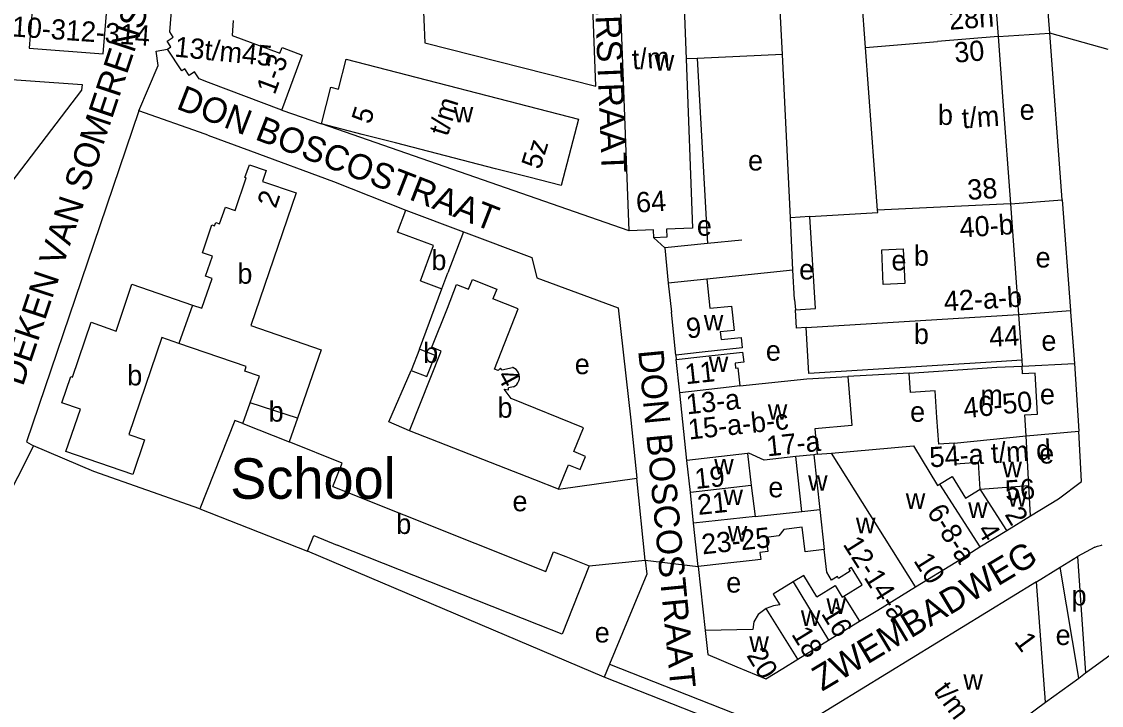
# Model space of a CAD drawing. Extents: x 160673 to 161924, y 382258 to 384145.
# Drawn here: x 161124.9 to 161338.3, y 382753.6 to 382888.8 of the extents above; entities that cross this region are included whole.
import ezdxf

# ---------------------------------------------------------------- set-up
doc = ezdxf.new("R2010")
doc.units = 0
for name, color, linetype in [('BLT_Basislijn', 7, 'Continuous'), ('BLT_Bebouwing', 7, 'Continuous'), ('BLT_Bebouwing_beschrifting', 7, 'Continuous'), ('BLT_Centroide', 7, 'Continuous'), ('BLT_Huisnummer', 7, 'Continuous'), ('BLT_Huisnummer_ tussenligend', 7, 'Continuous'), ('BLT_Huisnummer_reeks', 7, 'Continuous'), ('BLT_Onderdoorgang_en_onderverdeling', 7, 'Continuous'), ('BLT_Onderverdeling_panden', 7, 'Continuous'), ('BLT_Plantopo', 7, 'Continuous'), ('BLT_Straatnaam', 7, 'Continuous'), ('BLT_Vlakafsluiter', 7, 'Continuous')]:
    doc.layers.add(name, color=color, linetype=linetype)

msp = doc.modelspace()

# ---------------------------------------------------------------- linework, layer by layer
at = {"layer": 'BLT_Basislijn'}
for p, q in [((161275.27, 382882.28), (161273.6, 382916.07)), ((161317.9, 382885.84), (161328.11, 382886.52)), ((161330.57, 382853.54), (161328.11, 382886.52)), ((161258.41, 382881.51), (161256.24, 382881.42)), ((161275.27, 382882.28), (161258.41, 382881.51)), ((161258.41, 382881.51), (161260.49, 382844.9)), ((161276.87, 382849.97), (161275.27, 382882.28)), ((161176.31, 382871.27), (161184.15, 382868.55)), ((161244.95, 382847.41), (161184.15, 382868.55)), ((161320.34, 382852.75), (161330.57, 382853.54)), ((161330.57, 382853.54), (161332.21, 382831.64)), ((161280.68, 382850.24), (161276.87, 382849.97)), ((161277.32, 382839.65), (161276.87, 382849.97)), ((161249.88, 382846.06), (161252.03, 382844.08)), ((161260.49, 382844.9), (161252.03, 382844.08)), ((161267.23, 382845.54), (161260.49, 382844.9)), ((161252.03, 382844.08), (161252.69, 382837.08)), ((161277.32, 382839.65), (161260.33, 382837.88)), ((161277.66, 382833.82), (161277.32, 382839.65)), ((161203.54, 382824), (161207.95, 382835.93)), ((161277.66, 382833.82), (161277.84, 382831.8)), ((161321.93, 382830.9), (161332.21, 382831.64)), ((161254.21, 382822.85), (161254.3, 382822)), ((161322.59, 382821.81), (161322.65, 382820.67)), ((161322.65, 382820.67), (161332.99, 382821.21)), ((161197.5, 382809.67), (161201.89, 382819.82)), ((161300.36, 382819.28), (161288.18, 382818.58)), ((161201.58, 382807.89), (161197.5, 382809.67)), ((161323.43, 382806.87), (161333.86, 382807.83)), ((161125.84, 382805.7), (161127.2, 382804.91)), ((161230.99, 382796.33), (161246.5, 382798.5)), ((161248.17, 382782.3), (161246.5, 382798.5)), ((161337.02, 382784.85), (161333.63, 382783.02)), ((161240.01, 382759.16), (161181.36, 382784.06)), ((161330.16, 382780.88), (161333.63, 382783.02)), ((161333.63, 382783.02), (161335.21, 382759.98)), ((161237.08, 382781.14), (161248.17, 382782.3)), ((161258.63, 382781.03), (161260.01, 382768.37)), ((161325.51, 382778.03), (161330.16, 382780.88)), ((161333.85, 382758.97), (161330.16, 382780.88)), ((161335.21, 382759.98), (161339.98, 382763.49)), ((161241.08, 382761.73), (161274.7, 382748.51)), ((161333.85, 382758.97), (161335.21, 382759.98)), ((161327.31, 382754.21), (161333.85, 382758.97))]:
    msp.add_line(p, q, dxfattribs=at)
msp.add_lwpolyline([(161227.17, 382927.57), (161203, 382921.56), (161204.61, 382884.58), (161238.37, 382876.01), (161237.03, 382912.71), (161230.52, 382912.34)], close=True, dxfattribs=at)
for points in [[(161328.11, 382886.52), (161327.08, 382900), (161326.32, 382910.59), (161325.59, 382925.25)], [(161148.07, 382871.15), (161151.84, 382880.08), (161151.47, 382882.93), (161153.71, 382883.35)], [(161148.07, 382871.15), (161139.1, 382844.73)], [(161161.72, 382866.34), (161161.18, 382866.54), (161148.07, 382871.15)], [(161161.72, 382866.34), (161170.15, 382863.24), (161186.51, 382857.18), (161200.8, 382851.47)], [(161212.22, 382847.19), (161225.77, 382842.12), (161226.72, 382838.13), (161242.81, 382832.18), (161245.3, 382809.95), (161246.5, 382798.5)], [(161139.1, 382844.73), (161125.84, 382805.7)], [(161332.21, 382831.64), (161332.23, 382831.42), (161332.99, 382821.21)], [(161332.99, 382821.21), (161333.86, 382807.83)], [(161334.42, 382797.85), (161333.86, 382807.83)], [(161127.2, 382804.91), (161120.96, 382792.52), (161120.8, 382792.52), (161118.57, 382788.43)], [(161160.13, 382792.46), (161139.14, 382799.82), (161127.2, 382804.91)], [(161324.33, 382791.06), (161329.83, 382794.43), (161334.42, 382797.85)], [(161337.02, 382784.85), (161337.58, 382785.09), (161338.33, 382785.28), (161338.49, 382785.29)], [(161248.17, 382782.3), (161248.46, 382779.54), (161241.08, 382761.73)], [(161241.08, 382761.73), (161240.01, 382759.16)], [(161264.59, 382749.49), (161240.01, 382759.16)]]:
    msp.add_lwpolyline(points, dxfattribs=at)
at = {"layer": 'BLT_Bebouwing'}
for p, q in [((161140.98, 382882.42), (161143.6, 382914.3)), ((161128.5, 382909.93), (161126.34, 382883.56)), ((161291.69, 382883.66), (161290.47, 382900)), ((161316.84, 382900), (161317.9, 382885.84)), ((161126.34, 382883.56), (161140.98, 382882.42)), ((161294.09, 382851.53), (161291.69, 382883.66)), ((161176.31, 382871.27), (161180.36, 382882.16)), ((161192.22, 382866.49), (161184.15, 382868.55)), ((161198.81, 382864.8), (161192.22, 382866.49)), ((161205.39, 382863.1), (161198.81, 382864.8)), ((161211.98, 382861.4), (161205.39, 382863.1)), ((161218.56, 382859.7), (161211.98, 382861.4)), ((161225.15, 382858.01), (161218.56, 382859.7)), ((161231.51, 382856.36), (161225.15, 382858.01)), ((161200.8, 382851.47), (161212.22, 382847.19)), ((161320.34, 382852.75), (161321.93, 382830.9)), ((161212.22, 382847.19), (161209.15, 382839.14)), ((161207.95, 382835.93), (161209.15, 382839.14)), ((161260.33, 382837.88), (161252.69, 382837.08)), ((161252.69, 382837.08), (161253.32, 382831.32)), ((161254.21, 382822.85), (161253.32, 382831.32)), ((161321.93, 382830.9), (161322.59, 382821.81)), ((161203.54, 382824), (161201.89, 382819.82)), ((161255, 382815.38), (161254.3, 382822)), ((161219.84, 382819.96), (161221.89, 382820.42)), ((161222.09, 382816.56), (161221.14, 382816.39)), ((161256.41, 382802.03), (161255, 382815.38)), ((161168.64, 382809.29), (161170.06, 382813.43)), ((161179.4, 382810.37), (161177.78, 382805.66)), ((161257.08, 382795.68), (161256.41, 382802.03)), ((161268.34, 382803.4), (161269.07, 382797.06)), ((161279.11, 382791.89), (161277.95, 382802.76)), ((161282.11, 382803.22), (161284.99, 382803.47)), ((161314.39, 382796.36), (161314.05, 382801.6)), ((161257.72, 382789.62), (161257.08, 382795.68)), ((161269.07, 382797.06), (161269.87, 382790.95)), ((161311.44, 382794.53), (161314.39, 382796.36)), ((161324.33, 382791.06), (161323.99, 382797.05)), ((161160.13, 382792.46), (161181.36, 382784.06)), ((161269.87, 382790.95), (161279.11, 382791.89)), ((161258.63, 382781.03), (161257.72, 382789.62)), ((161319.61, 382788.17), (161324.33, 382791.06)), ((161314.27, 382784.91), (161319.61, 382788.17)), ((161309.54, 382781.9), (161314.27, 382784.91)), ((161291.06, 382777.4), (161288.94, 382780.86)), ((161301.6, 382777.02), (161309.54, 382781.9)), ((161294.11, 382772.43), (161301.6, 382777.02)), ((161290.53, 382770.22), (161294.11, 382772.43)), ((161269.6, 382770.1), (161269.4, 382768.6)), ((161284.38, 382766.45), (161290.53, 382770.22)), ((161269.4, 382768.6), (161260.01, 382768.37)), ((161278.29, 382762.7), (161284.38, 382766.45)), ((161275.36, 382760.9), (161278.29, 382762.7))]:
    msp.add_line(p, q, dxfattribs=at)
for points in [[(161244.95, 382847.41), (161242.55, 382911.79), (161242.48, 382913.1), (161247.25, 382913.29), (161249.84, 382913.39), (161249.88, 382912.1), (161255.09, 382912.3)], [(161255.09, 382912.3), (161256.24, 382881.42)], [(161153.71, 382883.35), (161154.4, 382883.8), (161153.63, 382884.95), (161154.81, 382885.74), (161154.15, 382886.74), (161155.22, 382900)], [(161166.73, 382889.03), (161166.48, 382886.01), (161175.94, 382882.52), (161176.37, 382883.66), (161180.36, 382882.16)], [(161317.9, 382885.84), (161318.86, 382873.03), (161320.34, 382852.75)], [(161176.31, 382871.27), (161161.82, 382876.72), (161159.96, 382877.44), (161159.03, 382878.83), (161157.99, 382878.13), (161157.13, 382879.42), (161156.58, 382879.05), (161153.71, 382883.35)], [(161184.15, 382868.55), (161186.01, 382875.81), (161187.51, 382875.4), (161189.03, 382881.34), (161234.95, 382869.5), (161231.51, 382856.36)], [(161256.24, 382881.42), (161257.5, 382847.91), (161252.37, 382847.72), (161252.43, 382846.15)], [(161158.65, 382832.73), (161160.52, 382832.09), (161162.53, 382837.98), (161161.24, 382838.42), (161162.6, 382842.41), (161160.63, 382843.08), (161162.51, 382848.59), (161163.03, 382848.41), (161163.26, 382849.08), (161164.02, 382848.82), (161165.15, 382852.12), (161167.1, 382851.45), (161169.3, 382857.87), (161169.03, 382857.96), (161169.9, 382860.49), (161173.21, 382859.36), (161172.47, 382857.18), (161179.14, 382854.9), (161170.19, 382828.72), (161184.08, 382823.91), (161179.4, 382810.37)], [(161203.72, 382837.54), (161206.32, 382844.49), (161199.18, 382847.16), (161200.8, 382851.47)], [(161280.68, 382850.24), (161294.12, 382851.07), (161294.09, 382851.53)], [(161277.84, 382831.8), (161281.82, 382832.05), (161280.68, 382850.24)], [(161249.88, 382846.06), (161249.82, 382847.59), (161244.95, 382847.41)], [(161252.43, 382846.15), (161249.88, 382846.06)], [(161138.61, 382829.34), (161143.59, 382827.59), (161146.66, 382836.88)], [(161146.66, 382836.88), (161158.65, 382832.73)], [(161201.58, 382807.89), (161207.8, 382823.65), (161205.97, 382824.38), (161209.04, 382832.15), (161210.87, 382836.8), (161213.24, 382835.86)], [(161203.72, 382837.54), (161207.95, 382835.93)], [(161213.24, 382835.86), (161214.01, 382837.79), (161218.85, 382835.89), (161218.05, 382833.96)], [(161260.33, 382837.88), (161260.93, 382832.11), (161265.22, 382832.55)], [(161219.84, 382819.96), (161219.55, 382820.26), (161219.09, 382819.78), (161218.35, 382820.08), (161223.05, 382831.99), (161218.05, 382833.96)], [(161265.22, 382832.55), (161265.74, 382827.73), (161262.98, 382827.43), (161263.14, 382825.9), (161267.1, 382826.33), (161267.32, 382824.26), (161259.42, 382823.41), (161254.21, 382822.85)], [(161279.95, 382828.28), (161278.07, 382828.16), (161277.84, 382831.8)], [(161146.08, 382807.15), (161149.2, 382806.08), (161146.85, 382799.23), (161133.65, 382803.75), (161136.52, 382812.15), (161132.84, 382813.41), (161134.62, 382818.61), (161134.96, 382818.49), (161138.61, 382829.34)], [(161322.59, 382821.81), (161317.6, 382821.5), (161280.52, 382819.19), (161279.95, 382828.28)], [(161155.93, 382825.15), (161152.62, 382826.29), (161146.08, 382807.15)], [(161170.06, 382813.43), (161171.88, 382818.69), (161168.98, 382819.68), (161169.29, 382820.59), (161155.93, 382825.16)], [(161201.89, 382819.82), (161205, 382818.59), (161206.65, 382822.78), (161203.54, 382824)], [(161254.3, 382822), (161259.54, 382822.56), (161267.41, 382823.4), (161267.62, 382821.42), (161265.93, 382821.24), (161266.03, 382820.26), (161266.48, 382820.31), (161266.86, 382816.75)], [(161222.09, 382816.56), (161222.44, 382816.77), (161222.75, 382817.04), (161222.99, 382817.36), (161223.17, 382817.73), (161223.27, 382818.12), (161223.3, 382818.53), (161223.24, 382818.93), (161223.11, 382819.32), (161222.9, 382819.67), (161222.64, 382819.98), (161222.31, 382820.22), (161221.95, 382820.4), (161221.89, 382820.42)], [(161300.36, 382819.28), (161317.66, 382820.43), (161322.65, 382820.67)], [(161305.82, 382810.49), (161305.46, 382815.76), (161300.61, 382815.43), (161300.36, 382819.28)], [(161323.43, 382806.87), (161323.2, 382811), (161325.69, 382811.14), (161325.23, 382819.3), (161322.73, 382819.16), (161322.65, 382820.67)], [(161266.86, 382816.75), (161280.09, 382818.16), (161288.18, 382818.58)], [(161288.18, 382818.58), (161289.02, 382808.89), (161281.67, 382808.24), (161282.11, 382803.22)], [(161230.99, 382796.33), (161232.96, 382801.14), (161235.26, 382800.2), (161236.33, 382802.81), (161234.03, 382803.75), (161235.95, 382808.45), (161221.68, 382814.29), (161220.24, 382816.08), (161221.12, 382815.96), (161221.14, 382816.39)], [(161309.23, 382805.42), (161306.17, 382805.21), (161305.82, 382810.49)], [(161168.64, 382809.29), (161167, 382809.94), (161160.13, 382792.46)], [(161230.99, 382796.33), (161226.34, 382798.16), (161201.58, 382807.89)], [(161323.99, 382797.05), (161323.43, 382806.87)], [(161186.41, 382796.84), (161188.24, 382801.5), (161177.78, 382805.66)], [(161284.99, 382803.47), (161301.16, 382804.88), (161305.95, 382797.07)], [(161314.05, 382801.6), (161309.5, 382801.28), (161309.23, 382805.42)], [(161277.95, 382802.76), (161271.64, 382802.06), (161268.62, 382803.43), (161268.34, 382803.4)], [(161306.33, 382797.3), (161308.8, 382798.82), (161311.44, 382794.53)], [(161186.41, 382796.84), (161228.48, 382780.02), (161230.03, 382783.94), (161232.43, 382782.99), (161237.08, 382781.14)], [(161305.95, 382797.07), (161306.33, 382797.3)], [(161181.36, 382784.06), (161182.64, 382787.15), (161187.27, 382785.26)], [(161283.55, 382784.42), (161279.78, 382783.92), (161279.18, 382788.79), (161275.54, 382788.38), (161274.54, 382787.08), (161272.05, 382786.75), (161272.4, 382784.03), (161270.81, 382783.83)], [(161237.08, 382781.14), (161231.73, 382767.64), (161227.08, 382769.48), (161187.27, 382785.26)], [(161270.81, 382783.83), (161271, 382782.39), (161269.32, 382782.21), (161263.9, 382781.63), (161258.63, 382781.03)], [(161288.94, 382780.86), (161288.41, 382780.54), (161288.68, 382780.1), (161286.39, 382778.69), (161286.17, 382779.05), (161285, 382778.33), (161284.02, 382779.91), (161283.55, 382784.42)], [(161282.09, 382775.07), (161279.5, 382779.28), (161277.41, 382777.99)], [(161277.41, 382777.99), (161273.45, 382775.57), (161274.76, 382773.45), (161273.54, 382773.28), (161272.06, 382772.73)], [(161325.51, 382778.03), (161281.02, 382750.73)], [(161282.09, 382775.07), (161285.67, 382777.27), (161287.08, 382774.96), (161287.41, 382775.16)], [(161287.41, 382775.16), (161291.06, 382777.4)], [(161327.31, 382754.21), (161325.51, 382778.03)], [(161272.06, 382772.73), (161270.51, 382771.56), (161269.6, 382770.1)], [(161260.01, 382768.37), (161260.52, 382763.61), (161266.29, 382761.23)], [(161266.29, 382761.23), (161271.97, 382758.83), (161275.36, 382760.9)], [(161297.98, 382732.49), (161327.31, 382754.21)]]:
    msp.add_lwpolyline(points, dxfattribs=at)
msp.add_lwpolyline([(161294.9, 382843.65), (161299.15, 382843.84), (161299.47, 382836.97), (161295.21, 382836.77)], close=True, dxfattribs=at)
at = {"layer": 'BLT_Onderdoorgang_en_onderverdeling'}
for p, q in [((161179.4, 382810.37), (161170.06, 382813.43)), ((161168.64, 382809.29), (161177.78, 382805.66))]:
    msp.add_line(p, q, dxfattribs=at)
at = {"layer": 'BLT_Onderverdeling_panden'}
for p, q in [((161317.9, 382885.84), (161305.91, 382884.85)), ((161291.69, 382883.66), (161305.91, 382884.85)), ((161320.34, 382852.75), (161294.09, 382851.53)), ((161158.65, 382832.73), (161155.93, 382825.16)), ((161279.95, 382828.28), (161321.93, 382830.9)), ((161266.86, 382816.75), (161264.72, 382816.53)), ((161264.72, 382816.53), (161255, 382815.38)), ((161309.23, 382805.42), (161323.43, 382806.87)), ((161268.34, 382803.4), (161256.41, 382802.03)), ((161281.49, 382803.15), (161277.95, 382802.76)), ((161282.11, 382803.22), (161281.49, 382803.15)), ((161281.49, 382803.15), (161282.7, 382792.29)), ((161301.6, 382777.02), (161284.99, 382803.47)), ((161269.07, 382797.06), (161257.08, 382795.68)), ((161306.33, 382797.3), (161314.27, 382784.91)), ((161314.39, 382796.36), (161323.99, 382797.05)), ((161279.11, 382791.89), (161282.7, 382792.29)), ((161282.7, 382792.29), (161283.55, 382784.42)), ((161269.87, 382790.95), (161257.72, 382789.62)), ((161277.41, 382777.99), (161284.38, 382766.45)), ((161287.41, 382775.16), (161290.53, 382770.22)), ((161278.29, 382762.7), (161272.06, 382772.73))]:
    msp.add_line(p, q, dxfattribs=at)
msp.add_lwpolyline([(161319.61, 382788.17), (161314.74, 382795.75), (161314.39, 382796.36)], dxfattribs=at)
at = {"layer": 'BLT_Plantopo'}
msp.add_lwpolyline([(161116.76, 382849.15), (161100.4, 382861.68), (161085.34, 382842.01), (161059.26, 382861.98), (161073.67, 382880.81), (161136.82, 382876.36), (161136.74, 382875.25), (161116.76, 382849.15)], dxfattribs=at)
at = {"layer": 'BLT_Vlakafsluiter'}
for p, q in [((161339.67, 382883.24), (161328.11, 382886.52)), ((161248.17, 382782.3), (161258.63, 382781.03))]:
    msp.add_line(p, q, dxfattribs=at)

# ---------------------------------------------------------------- texts
at = {"layer": 'BLT_Bebouwing_beschrifting'}
msp.add_text('School', height=8, dxfattribs=at).set_placement((161166.12, 382794.43))
at = {"layer": 'BLT_Centroide'}
for s, p in [('w', (161250.02, 382879.08)), ('b', (161306.02, 382868.36)), ('e', (161322.17, 382869.37)), ('w', (161210.3, 382868.84)), ('e', (161268.47, 382859.34)), ('e', (161258.36, 382846.45)), ('b', (161301.27, 382840.5)), ('b', (161205.88, 382839.64)), ('e', (161296.82, 382839.58)), ('e', (161325.32, 382840.16)), ('b', (161167.53, 382836.95)), ('e', (161278.58, 382837.79)), ('w', (161259.73, 382827.72)), ('b', (161301.26, 382825.03)), ('b', (161204.27, 382821.3)), ('e', (161326.46, 382823.7)), ('e', (161272, 382821.73)), ('b', (161145.75, 382816.84)), ('e', (161234.22, 382819.07)), ('w', (161260.71, 382819.47)), ('b', (161218.95, 382810.45)), ('m', (161314.41, 382812.94)), ('e', (161326.18, 382813.12)), ('b', (161173.71, 382809.68)), ('w', (161272.38, 382810.06)), ('e', (161300.51, 382809.66)), ('e', (161326.03, 382801.39)), ('w', (161261.78, 382799.25)), ('w', (161318.75, 382798.67)), ('e', (161272.49, 382794.72)), ('w', (161280.34, 382796.01)), ('w', (161263.61, 382793.19)), ('w', (161299.66, 382792.44)), ('w', (161319.8, 382792.86)), ('e', (161221.91, 382791.96)), ('w', (161311.99, 382790.66)), ('b', (161198.94, 382787.47)), ('w', (161264.47, 382785.97)), ('w', (161289.81, 382787.61)), ('e', (161264.17, 382775.88)), ('p', (161332.43, 382773.32)), ('w', (161283.97, 382771.67)), ('w', (161278.92, 382769.3)), ('e', (161238.17, 382766)), ('e', (161329.28, 382765.51)), ('w', (161268.73, 382764.16)), ('w', (161311.04, 382756.66))]:
    msp.add_text(s, height=4, dxfattribs=at).set_placement(p)
at = {"layer": 'BLT_Huisnummer'}
for s, rotation, p in [('2', 71.1131, (161175.12, 382851.7)), ('9', 6.1415, (161256.46, 382826.11)), ('44', 3.5663, (161316.27, 382824.42)), ('11', 6.064, (161256.19, 382817.06)), ('4', 298.4446, (161218.75, 382818.76)), ('19', 6.0761, (161258.13, 382796.35)), ('21', 6.0766, (161258.65, 382791.22)), ('4', 301.5598, (161313.65, 382788.18)), ('16', 301.5423, (161282.84, 382771.73)), ('20', 301.5423, (161268.08, 382763.46))]:
    msp.add_text(s, height=4, rotation=rotation, dxfattribs=at).set_placement(p)
at = {"layer": 'BLT_Huisnummer_ tussenligend'}
msp.add_text('18', height=4, rotation=301.5423, dxfattribs=at).set_placement((161276.95, 382767.66))
at = {"layer": 'BLT_Huisnummer_reeks'}
for s, rotation, p in [('28n', 4.1858, (161308.32, 382887.16)), ('310-312-314', 356.0517, (161119.86, 382886.08)), ('13t/m45', 354.3411, (161154.97, 382881.88)), ('30', 4.6976, (161309.4, 382880.65)), ('t/m', 3.8777, (161245.68, 382879.3)), ('1-3', 69.5933, (161174.9, 382874.16)), ('t/m ', 72.6227, (161209.08, 382865.95)), ('5', 72.6227, (161193.81, 382868.34)), ('t/m', 4.1858, (161310.87, 382867.66)), ('5z', 72.6227, (161227.38, 382859.38)), ('38', 3.8833, (161311.95, 382853.52)), ('64', 3.8774, (161246.46, 382851.01)), ('40-b', 3.9516, (161310.42, 382846.04)), ('42-a-b', 3.5755, (161307.3, 382831.48)), ('13-a', 6.0774, (161256.43, 382811.11)), ('46-50', 6.0304, (161311.24, 382810.34)), ('15-a-b-c', 6.0774, (161256.82, 382806.13)), ('17-a', 6.0774, (161272.32, 382802.8)), ('54-a t/m d', 3.8196, (161304.48, 382800.63)), ('56', 3.8196, (161319.4, 382794.05)), ('6-8-a', 302.1368, (161303.71, 382791.84)), ('2', 301.5598, (161319.11, 382791.33)), ('23-25', 6.0871, (161259.49, 382783.42)), ('12-14-a', 302.3154, (161287.12, 382785.45)), ('10', 302.1368, (161301.09, 382782.21)), ('1', 306.477, (161320.96, 382766.2)), ('t/m', 306.477, (161304.99, 382756.4))]:
    msp.add_text(s, height=4, rotation=rotation, dxfattribs=at).set_placement(p)
at = {"layer": 'BLT_Straatnaam'}
for s, rotation, p in [('DEKEN VAN SOMERENSTRAAT', 71.5836, (161125.13, 382816.5)), ('LUCIFERSTRAAT', 272.2571, (161237.4, 382913.7)), ('DON BOSCOSTRAAT', 338.7047, (161155.24, 382871.64)), ('DON BOSCOSTRAAT', 275.4915, (161246.75, 382823.73)), ('ZWEMBADWEG', 30.9002, (161283.11, 382756.27))]:
    msp.add_text(s, height=5, rotation=rotation, dxfattribs=at).set_placement(p)

doc.saveas('drawing.dxf')
